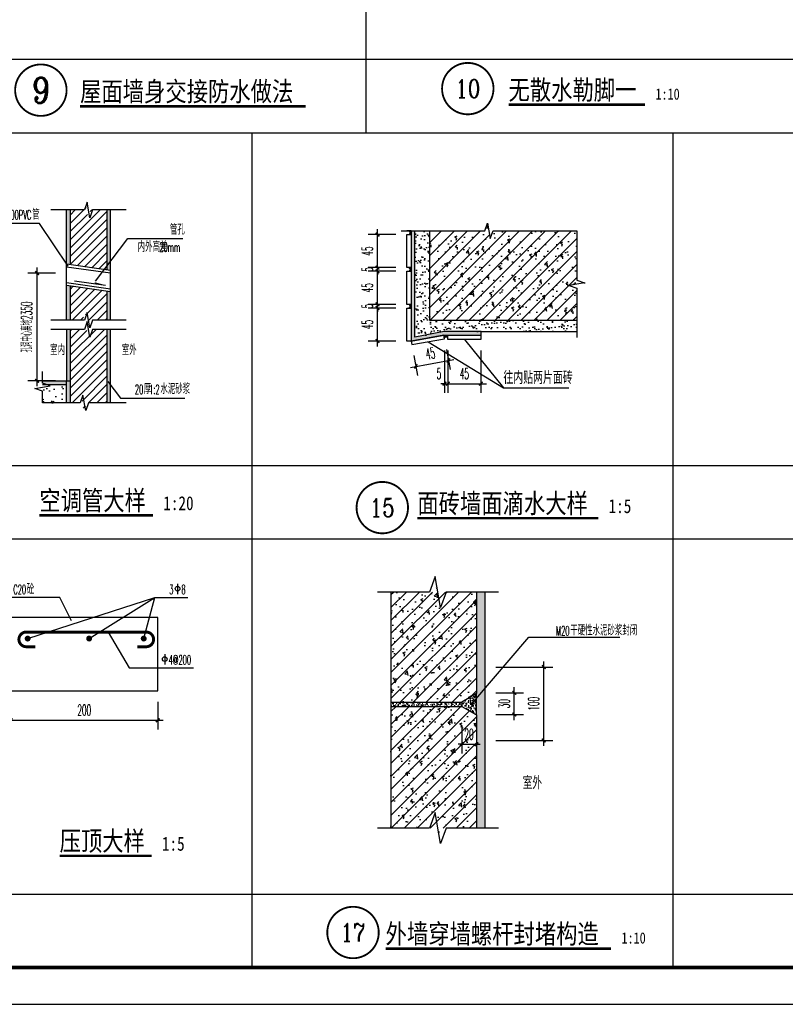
# Model space of a CAD drawing. Extents: x 1779708 to 7299578, y -1121471 to 88434.
# Tile 932 of 1056: x 6942575 to 6944658, y -943213 to -940532. Entities that reach past the tile are written whole.
import ezdxf
from ezdxf.enums import TextEntityAlignment as Align

# ---------------------------------------------------------------- set-up
doc = ezdxf.new("R2010")
doc.units = 0
doc.header["$LTSCALE"] = 1000
doc.header["$MEASUREMENT"] = 0
doc.linetypes.add('CONTINOUS', pattern=[0])
doc.layers.get('0').update_dxf_attribs({"linetype": 'CONTINUOUS'})
doc.layers.get('Defpoints').update_dxf_attribs({"linetype": 'CONTINUOUS'})
for name, color, linetype in [('45X145瓷砖', 31, 'CONTINUOUS'), ('COLUMN', 9, 'CONTINUOUS'), ('CONCRETE', 104, 'CONTINUOUS'), ('DIM_IDEN', 3, 'CONTINUOUS'), ('DIM_LEAD', 3, 'CONTINUOUS'), ('DIM_SYMB', 3, 'CONTINUOUS'), ('GROUND', 2, 'CONTINOUS'), ('PUB_DIM', 3, 'CONTINUOUS'), ('PUB_HATCH', 8, 'CONTINUOUS'), ('PUB_TEXT', 7, 'CONTINUOUS'), ('PUB_TITLE', 4, 'CONTINUOUS'), ('SJ', 33, 'CONTINUOUS'), ('SURFACE', 6, 'CONTINUOUS'), ('WALL', 255, 'CONTINUOUS'), ('修改', 6, 'CONTINUOUS'), ('可见线', 6, 'CONTINUOUS'), ('水专业', 6, 'CONTINUOUS')]:
    doc.layers.add(name, color=color, linetype=linetype)
doc.styles.add('_TCH_DIM', font='SIMPLEX.shx', dxfattribs={"width": 0.7, "bigfont": 'GBCBIG.shx'})
doc.styles.add('_TCH_DIM_T3', font='SIMPLEX.shx', dxfattribs={"width": 0.494118, "bigfont": 'GBCBIG.shx'})
doc.styles.add('_TCH_LABEL', font='COMPLEX', dxfattribs={"bigfont": 'GBCBIG'})
doc.styles.add('dim_font', font='SIMPLEX.shx', dxfattribs={"width": 0.8})
doc.styles.add('HAIWENRS', font='gbenor.shx', dxfattribs={"bigfont": 'gbcbig.shx'})
doc.styles.add('HZTXT', font='simplex.shx', dxfattribs={"width": 0.7, "bigfont": 'HZTXT.shx'})
doc.styles.add('宋体', font='txt', dxfattribs={"width": 0.8})
doc.dimstyles.new('_TCH_ARCH&&20', dxfattribs={"dimtxt": 59.5, "dimasz": 20, "dimexe": 50, "dimexo": 60, "dimgap": 25.25, "dimtad": 1, "dimdec": 0, "dimzin": 0, "dimdsep": 46, "dimtxsty": '_TCH_DIM_T3', "dimblk": 'ARCHTICK', "dimcen": 0.09, "dimdle": 30, "dimclrt": 7, "dimazin": 2, "dimtfac": 1, "dimtdec": 0, "dimtix": 1, "dimtmove": 2, "dimatfit": 3, "dimfxl": 250, "dimtolj": 1, "dimtzin": 0, "dimarcsym": 0})
doc.dimstyles.new('_TCH_ARCH&&5', dxfattribs={"dimtxt": 14.875, "dimasz": 5, "dimexe": 12.5, "dimexo": 15, "dimgap": 6.3125, "dimtad": 1, "dimdec": 0, "dimzin": 0, "dimdsep": 46, "dimtxsty": '_TCH_DIM_T3', "dimblk": 'ARCHTICK', "dimcen": 0.09, "dimdle": 7.5, "dimclrt": 7, "dimazin": 2, "dimtfac": 1, "dimtdec": 0, "dimtix": 1, "dimtmove": 2, "dimatfit": 3, "dimfxl": 250, "dimtolj": 1, "dimtzin": 0, "dimarcsym": 0})
doc.dimstyles.new('DIMN5', dxfattribs={"dimscale": 0.05, "dimtxt": 300, "dimasz": 100, "dimexe": 250, "dimexo": 300, "dimgap": 150, "dimtad": 1, "dimdec": 0, "dimzin": 0, "dimdsep": 46, "dimtxsty": 'dim_font', "dimblk": 'ARCHTICK', "dimcen": 0.09, "dimclrt": 7, "dimazin": 2, "dimtfac": 1, "dimtdec": 0, "dimtix": 1, "dimtmove": 2, "dimatfit": 3, "dimfxl": 1, "dimtolj": 1, "dimtzin": 0, "dimarcsym": 0})
pattern_1 = [(127.5, (112981.1358, -413085.2745), (-4.894132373, -0.16000313), [0, -3.8608, 0, -4.318, 0, -4.1275]), (97.5, (112981.136, -413085.2745), (-7.16825101, 4.49523283), [0, -2.0828, 0, -3.4798, 0, -1.3335]), (57.5, (112981.1358, -413088.3987), (-0.014371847, 7.909923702), [0, -1.27, 0, -4.572, 0, -5.969]), (47.5, (112981.136, -413088.399), (-2.22929323, 7.63556452), [0, -0.635, 0, -2.9972, 0, -3.429])]

# ---------------------------------------------------------------- blocks, each defined once
blk = doc.blocks.new('A$C3D8761CE')
at = {"layer": 'PUB_TITLE'}
blk.add_lwpolyline([(0, 0), (84100, 0), (84100, 59400), (0, 59400)], close=True, dxfattribs=at)
at = {"layer": 'PUB_TITLE', "const_width": 100}
blk.add_lwpolyline([(2500, 1000), (83100, 1000), (83100, 58400), (2500, 58400)], close=True, dxfattribs=at)
blk = doc.blocks.new('_ArchTick')
at = {"color": 0, "linetype": 'ByBlock', "const_width": 0.4}
blk.add_lwpolyline([(-0.5, -0.5), (0.5, 0.5)], dxfattribs=at)
blk = doc.blocks.new('*D6901')
at = {"layer": 'Defpoints', "color": 0, "transparency": 16777216}
for p in [(146.3, 205.2), (186.3, 205.2), (146.3, 175.4)]:
    blk.add_point(p, dxfattribs=at)
at = {"layer": 'PUB_DIM', "color": 0, "lineweight": -2, "transparency": 16777216}
for p, q in [((161.3, 205.2), (198.8, 205.2)), ((186.3, 167.9), (186.3, 212.7)), ((161.3, 175.4), (198.8, 175.4))]:
    blk.add_line(p, q, dxfattribs=at)
at = {"layer": 'PUB_DIM', "color": 0, "lineweight": -2, "transparency": 16777216, "xscale": 5, "yscale": 5, "zscale": 5}
for p, rotation in [((186.3, 205.2), 90), ((186.3, 175.4), 270)]:
    blk.add_blockref('_ArchTick', p, dxfattribs=dict(at, rotation=rotation))
at = {"layer": 'PUB_DIM', "color": 7, "transparency": 16777216, "insert": (172.6, 190.3), "char_height": 14.88, "attachment_point": 5, "rotation": 90, "style": '_TCH_DIM_T3'}
blk.add_mtext('\\A1;30', dxfattribs=at)
blk = doc.blocks.new('*D6902')
at = {"layer": 'Defpoints', "color": 0, "transparency": 16777216}
for p in [(146.3, 240.2), (226.3, 240.2), (146.3, 140.2)]:
    blk.add_point(p, dxfattribs=at)
at = {"layer": 'PUB_DIM', "color": 0, "lineweight": -2, "transparency": 16777216}
for p, q in [((226.3, 132.7), (226.3, 247.7)), ((161.3, 240.2), (238.8, 240.2)), ((161.3, 140.2), (238.8, 140.2))]:
    blk.add_line(p, q, dxfattribs=at)
at = {"layer": 'PUB_DIM', "color": 0, "lineweight": -2, "transparency": 16777216, "xscale": 5, "yscale": 5, "zscale": 5}
for p, rotation in [((226.3, 240.2), 90), ((226.3, 140.2), 270)]:
    blk.add_blockref('_ArchTick', p, dxfattribs=dict(at, rotation=rotation))
at = {"layer": 'PUB_DIM', "color": 7, "transparency": 16777216, "insert": (212.6, 190.2), "char_height": 14.88, "attachment_point": 5, "rotation": 90, "style": '_TCH_DIM_T3'}
blk.add_mtext('\\A1;100', dxfattribs=at)
blk = doc.blocks.new('*D6903')
at = {"layer": 'Defpoints', "color": 0, "transparency": 16777216}
for p in [(114.7, 175), (134.7, 175), (134.7, 135)]:
    blk.add_point(p, dxfattribs=at)
at = {"layer": 'PUB_DIM', "color": 0, "lineweight": -2, "transparency": 16777216}
for p, q in [((114.7, 160), (114.7, 122.5)), ((134.7, 160), (134.7, 122.5)), ((114.7, 135), (109.7, 135)), ((114.7, 135), (134.7, 135)), ((134.7, 135), (139.7, 135))]:
    blk.add_line(p, q, dxfattribs=at)
at = {"layer": 'PUB_DIM', "color": 0, "lineweight": -2, "transparency": 16777216, "xscale": 5, "yscale": 5, "zscale": 5}
blk.add_blockref('_ArchTick', (114.7, 135), dxfattribs=at)
at = {"layer": 'PUB_DIM', "color": 0, "lineweight": -2, "transparency": 16777216, "xscale": 5, "yscale": 5, "zscale": 5, "rotation": 180}
blk.add_blockref('_ArchTick', (134.7, 135), dxfattribs=at)
at = {"layer": 'PUB_DIM', "color": 7, "transparency": 16777216, "insert": (124.7, 148.7), "char_height": 14.88, "attachment_point": 5, "style": '_TCH_DIM_T3'}
blk.add_mtext('\\A1;20', dxfattribs=at)
blk = doc.blocks.new('*D82')
at = {"layer": 'Defpoints', "color": 0}
for p in [(71.9, 171.3), (111.9, 171.3), (111.9, 71.3)]:
    blk.add_point(p, dxfattribs=at)
at = {"layer": 'PUB_DIM', "color": 0, "lineweight": -2}
for p, q in [((96.9, 171.3), (59.4, 171.3)), ((71.9, 71.3), (71.9, 171.3)), ((96.9, 71.3), (59.4, 71.3))]:
    blk.add_line(p, q, dxfattribs=at)
at = {"layer": 'PUB_DIM', "color": 0, "lineweight": -2, "xscale": 5, "yscale": 5, "zscale": 5}
for p, rotation in [((71.9, 171.3), 90), ((71.9, 71.3), 270)]:
    blk.add_blockref('_ArchTick', p, dxfattribs=dict(at, rotation=rotation))
at = {"layer": 'PUB_DIM', "color": 7, "insert": (56.9, 121.3), "char_height": 15, "attachment_point": 5, "rotation": 90, "style": 'dim_font'}
blk.add_mtext('\\A1;Ïê´óÑùÍ¼', dxfattribs=at)
blk = doc.blocks.new('*D6905')
at = {"layer": 'Defpoints', "color": 0, "transparency": 16777216}
for p in [(111.9, 71.3), (311.9, 71.3), (311.9, 31.3)]:
    blk.add_point(p, dxfattribs=at)
at = {"layer": 'PUB_DIM', "color": 0, "lineweight": -2, "transparency": 16777216}
for p, q in [((111.9, 56.3), (111.9, 18.8)), ((311.9, 56.3), (311.9, 18.8)), ((104.4, 31.3), (319.4, 31.3))]:
    blk.add_line(p, q, dxfattribs=at)
at = {"layer": 'PUB_DIM', "color": 0, "lineweight": -2, "transparency": 16777216, "xscale": 5, "yscale": 5, "zscale": 5, "rotation": 180}
blk.add_blockref('_ArchTick', (111.9, 31.3), dxfattribs=at)
at = {"layer": 'PUB_DIM', "color": 0, "lineweight": -2, "transparency": 16777216, "xscale": 5, "yscale": 5, "zscale": 5}
blk.add_blockref('_ArchTick', (311.9, 31.3), dxfattribs=at)
at = {"layer": 'PUB_DIM', "color": 7, "transparency": 16777216, "insert": (211.9, 45), "char_height": 14.88, "attachment_point": 5, "style": '_TCH_DIM_T3'}
blk.add_mtext('\\A1;200', dxfattribs=at)
blk = doc.blocks.new('*D6904')
at = {"layer": 'Defpoints', "color": 0, "transparency": 16777216}
for p in [(287.1, -269.8), (447.1, -269.8), (447.1, -856.2)]:
    blk.add_point(p, dxfattribs=at)
at = {"layer": 'PUB_DIM', "color": 0, "lineweight": -2, "transparency": 16777216}
for p, q in [((287.1, -886.2), (287.1, -239.8)), ((387.1, -269.8), (237.1, -269.8)), ((387.1, -856.2), (237.1, -856.2))]:
    blk.add_line(p, q, dxfattribs=at)
at = {"layer": 'PUB_DIM', "color": 0, "lineweight": -2, "transparency": 16777216, "xscale": 20, "yscale": 20, "zscale": 20}
for p, rotation in [((287.1, -269.8), 90), ((287.1, -856.2), 270)]:
    blk.add_blockref('_ArchTick', p, dxfattribs=dict(at, rotation=rotation))
at = {"layer": 'PUB_DIM', "color": 7, "transparency": 16777216, "insert": (230.1, -563), "char_height": 59.5, "attachment_point": 5, "rotation": 90, "style": '_TCH_DIM_T3'}
blk.add_mtext('\\A1;孔洞中心离地2350', dxfattribs=at)
blk = doc.blocks.new('*D6906')
at = {"layer": 'Defpoints', "color": 0, "transparency": 16777216}
for p in [(112.4, 72.5), (116.9, 72.5), (116.9, 12.5)]:
    blk.add_point(p, dxfattribs=at)
at = {"layer": 'PUB_DIM', "color": 0, "lineweight": -2, "transparency": 16777216}
for p, q in [((112.4, 57.5), (112.4, 0)), ((116.9, 57.5), (116.9, 0)), ((112.4, 12.5), (107.4, 12.5)), ((112.4, 12.5), (116.9, 12.5)), ((116.9, 12.5), (121.9, 12.5))]:
    blk.add_line(p, q, dxfattribs=at)
at = {"layer": 'PUB_DIM', "color": 0, "lineweight": -2, "transparency": 16777216, "xscale": 5, "yscale": 5, "zscale": 5}
blk.add_blockref('_ArchTick', (112.4, 12.5), dxfattribs=at)
at = {"layer": 'PUB_DIM', "color": 0, "lineweight": -2, "transparency": 16777216, "xscale": 5, "yscale": 5, "zscale": 5, "rotation": 180}
blk.add_blockref('_ArchTick', (116.9, 12.5), dxfattribs=at)
at = {"layer": 'PUB_DIM', "color": 7, "transparency": 16777216, "insert": (104.9, 26.2), "char_height": 14.88, "attachment_point": 5, "style": '_TCH_DIM_T3'}
blk.add_mtext('\\A1;5', dxfattribs=at)
blk = doc.blocks.new('*D6907')
at = {"layer": 'Defpoints', "color": 0, "transparency": 16777216}
for p in [(116.9, 72.5), (161.9, 72.5), (161.9, 12.5)]:
    blk.add_point(p, dxfattribs=at)
at = {"layer": 'PUB_DIM', "color": 0, "lineweight": -2, "transparency": 16777216}
for p, q in [((116.9, 57.5), (116.9, 0)), ((161.9, 57.5), (161.9, 0)), ((109.4, 12.5), (169.4, 12.5))]:
    blk.add_line(p, q, dxfattribs=at)
at = {"layer": 'PUB_DIM', "color": 0, "lineweight": -2, "transparency": 16777216, "xscale": 5, "yscale": 5, "zscale": 5, "rotation": 180}
blk.add_blockref('_ArchTick', (116.9, 12.5), dxfattribs=at)
at = {"layer": 'PUB_DIM', "color": 0, "lineweight": -2, "transparency": 16777216, "xscale": 5, "yscale": 5, "zscale": 5}
blk.add_blockref('_ArchTick', (161.9, 12.5), dxfattribs=at)
at = {"layer": 'PUB_DIM', "color": 7, "transparency": 16777216, "insert": (139.4, 26.2), "char_height": 14.88, "attachment_point": 5, "style": '_TCH_DIM_T3'}
blk.add_mtext('\\A1;45', dxfattribs=at)
blk = doc.blocks.new('*D6908')
at = {"layer": 'Defpoints', "color": 0, "transparency": 16777216}
for p in [(112.4, 73.5), (68.1, 65.6), (117.7, 44)]:
    blk.add_point(p, dxfattribs=at)
at = {"layer": 'PUB_DIM', "color": 0, "lineweight": -2, "transparency": 16777216}
for p, q in [((115, 58.8), (119.9, 31.7)), ((66, 34.7), (125, 45.3)), ((70.7, 50.8), (75.6, 23.7))]:
    blk.add_line(p, q, dxfattribs=at)
at = {"layer": 'PUB_DIM', "color": 0, "lineweight": -2, "transparency": 16777216, "xscale": 5, "yscale": 5, "zscale": 5}
for p, rotation in [((117.7, 44), 10.18735661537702), ((73.4, 36.1), 190.187356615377)]:
    blk.add_blockref('_ArchTick', p, dxfattribs=dict(at, rotation=rotation))
at = {"layer": 'PUB_DIM', "color": 7, "transparency": 16777216, "insert": (93.1, 53.6), "char_height": 14.88, "attachment_point": 5, "rotation": 10.1874, "style": '_TCH_DIM_T3'}
blk.add_mtext('\\A1;45', dxfattribs=at)
blk = doc.blocks.new('*D6909')
at = {"layer": 'Defpoints', "color": 0, "transparency": 16777216}
for p in [(21.2, 115.5), (61.2, 115.5), (61.2, 70.5)]:
    blk.add_point(p, dxfattribs=at)
at = {"layer": 'PUB_DIM', "color": 0, "lineweight": -2, "transparency": 16777216}
for p, q in [((21.2, 63), (21.2, 123)), ((46.2, 115.5), (8.7, 115.5)), ((46.2, 70.5), (8.7, 70.5))]:
    blk.add_line(p, q, dxfattribs=at)
at = {"layer": 'PUB_DIM', "color": 0, "lineweight": -2, "transparency": 16777216, "xscale": 5, "yscale": 5, "zscale": 5}
for p, rotation in [((21.2, 115.5), 90), ((21.2, 70.5), 270)]:
    blk.add_blockref('_ArchTick', p, dxfattribs=dict(at, rotation=rotation))
at = {"layer": 'PUB_DIM', "color": 7, "transparency": 16777216, "insert": (7.4, 93), "char_height": 14.88, "attachment_point": 5, "rotation": 90, "style": '_TCH_DIM_T3'}
blk.add_mtext('\\A1;45', dxfattribs=at)
blk = doc.blocks.new('*D6910')
at = {"layer": 'Defpoints', "color": 0, "transparency": 16777216}
for p in [(21.2, 120.5), (61.2, 120.5), (61.2, 115.5)]:
    blk.add_point(p, dxfattribs=at)
at = {"layer": 'PUB_DIM', "color": 0, "lineweight": -2, "transparency": 16777216}
for p, q in [((21.2, 120.5), (21.2, 125.5)), ((46.2, 120.5), (8.7, 120.5)), ((46.2, 115.5), (8.7, 115.5)), ((21.2, 115.5), (21.2, 120.5)), ((21.2, 115.5), (21.2, 110.5))]:
    blk.add_line(p, q, dxfattribs=at)
at = {"layer": 'PUB_DIM', "color": 0, "lineweight": -2, "transparency": 16777216, "xscale": 5, "yscale": 5, "zscale": 5}
for p, rotation in [((21.2, 120.5), 270), ((21.2, 115.5), 90)]:
    blk.add_blockref('_ArchTick', p, dxfattribs=dict(at, rotation=rotation))
at = {"layer": 'PUB_DIM', "color": 7, "transparency": 16777216, "insert": (7.4, 118), "char_height": 14.88, "attachment_point": 5, "rotation": 90, "style": '_TCH_DIM_T3'}
blk.add_mtext('\\A1;5', dxfattribs=at)
blk = doc.blocks.new('*D6911')
at = {"layer": 'Defpoints', "color": 0, "transparency": 16777216}
for p in [(21.2, 165.5), (61.2, 165.5), (61.2, 120.5)]:
    blk.add_point(p, dxfattribs=at)
at = {"layer": 'PUB_DIM', "color": 0, "lineweight": -2, "transparency": 16777216}
for p, q in [((46.2, 165.5), (8.7, 165.5)), ((21.2, 113), (21.2, 173)), ((46.2, 120.5), (8.7, 120.5))]:
    blk.add_line(p, q, dxfattribs=at)
at = {"layer": 'PUB_DIM', "color": 0, "lineweight": -2, "transparency": 16777216, "xscale": 5, "yscale": 5, "zscale": 5}
for p, rotation in [((21.2, 165.5), 90), ((21.2, 120.5), 270)]:
    blk.add_blockref('_ArchTick', p, dxfattribs=dict(at, rotation=rotation))
at = {"layer": 'PUB_DIM', "color": 7, "transparency": 16777216, "insert": (7.4, 143), "char_height": 14.88, "attachment_point": 5, "rotation": 90, "style": '_TCH_DIM_T3'}
blk.add_mtext('\\A1;45', dxfattribs=at)
blk = doc.blocks.new('*D6912')
at = {"layer": 'Defpoints', "color": 0, "transparency": 16777216}
for p in [(21.2, 170.5), (61.2, 170.5), (61.2, 165.5)]:
    blk.add_point(p, dxfattribs=at)
at = {"layer": 'PUB_DIM', "color": 0, "lineweight": -2, "transparency": 16777216}
for p, q in [((21.2, 170.5), (21.2, 175.5)), ((46.2, 170.5), (8.7, 170.5)), ((46.2, 165.5), (8.7, 165.5)), ((21.2, 165.5), (21.2, 170.5)), ((21.2, 165.5), (21.2, 160.5))]:
    blk.add_line(p, q, dxfattribs=at)
at = {"layer": 'PUB_DIM', "color": 0, "lineweight": -2, "transparency": 16777216, "xscale": 5, "yscale": 5, "zscale": 5}
for p, rotation in [((21.2, 170.5), 270), ((21.2, 165.5), 90)]:
    blk.add_blockref('_ArchTick', p, dxfattribs=dict(at, rotation=rotation))
at = {"layer": 'PUB_DIM', "color": 7, "transparency": 16777216, "insert": (7.4, 168), "char_height": 14.88, "attachment_point": 5, "rotation": 90, "style": '_TCH_DIM_T3'}
blk.add_mtext('\\A1;5', dxfattribs=at)
blk = doc.blocks.new('*D6913')
at = {"layer": 'Defpoints', "color": 0, "transparency": 16777216}
for p in [(21.2, 215.5), (61.2, 215.5), (61.2, 170.5)]:
    blk.add_point(p, dxfattribs=at)
at = {"layer": 'PUB_DIM', "color": 0, "lineweight": -2, "transparency": 16777216}
for p, q in [((46.2, 215.5), (8.7, 215.5)), ((21.2, 163), (21.2, 223)), ((46.2, 170.5), (8.7, 170.5))]:
    blk.add_line(p, q, dxfattribs=at)
at = {"layer": 'PUB_DIM', "color": 0, "lineweight": -2, "transparency": 16777216, "xscale": 5, "yscale": 5, "zscale": 5}
for p, rotation in [((21.2, 215.5), 90), ((21.2, 170.5), 270)]:
    blk.add_blockref('_ArchTick', p, dxfattribs=dict(at, rotation=rotation))
at = {"layer": 'PUB_DIM', "color": 7, "transparency": 16777216, "insert": (7.4, 193), "char_height": 14.88, "attachment_point": 5, "rotation": 90, "style": '_TCH_DIM_T3'}
blk.add_mtext('\\A1;45', dxfattribs=at)
blk = doc.blocks.new('A$C0EC32A03')
at = {"layer": 'PUB_HATCH'}
h = blk.add_hatch(dxfattribs=at)
h.set_pattern_fill('钢筋混凝土', color=256, scale=5, style=0)
h.set_pattern_definition([(45, (7243.044, 15573.097), (-8.838835, 8.838835), []), (50, (7243.044, 15573.097), (35.86301, -3.137607), [3.75, -41.25]), (355, (7243.044, 15573.097), (-6.93757, 37.60961), [3, -33]), (100.4514, (7246.033, 15572.836), (28.92547, 34.47198), [3.18701, -35.057106]), (46.1842, (7243.044, 15583.097), (53.36205, -8.27595), [5.625, -61.875]), (96.6356, (7247.49, 15582.41), (46.73314, 48.7059), [4.78051, -52.58565]), (351.1842, (7243.044, 15583.097), (46.7331, 48.70593), [4.5, -49.5]), (21, (7248.044, 15580.597), (29.845353, -20.130945), [3.75, -41.25]), (326, (7248.044, 15580.597), (12.16577, 36.2575), [3, -33]), (71.4514, (7250.53, 15578.92), (42.01113, 16.126525), [3.18701, -35.057106]), (37.5, (7243.044, 15573.097), (0.607993, 16.644693), [0, -32.6, 0, -33.5, 0, -33.125]), (7.5, (7243.044, 15573.097), (13.153477, 19.720586), [0, -19.1, 0, -31.85, 0, -12.625]), (327.5, (7231.894, 15573.097), (26.691122, -1.127744), [0, -12.5, 0, -39, 0, -51.75]), (317.5, (7226.894, 15573.097), (29.15931, 5.00525), [0, -16.25, 0, -25.9, 0, -36.75])])
h.paths.add_polyline_path([(134.7, 175), (117.3, 186.6), (18.4, 186.6), (18.4, 21), (78.2, 21), (81, 28.7), (83.7, 13.3), (86.5, 21), (134.7, 21)])
h.paths.add_polyline_path([(18.4, 192.4), (76.7, 192.4), (18.4, 228.5)], flags=17)
h.paths.add_polyline_path([(81, 350), (78.2, 342.3), (18.4, 342.3), (18.4, 228.5), (76.7, 192.4), (117.3, 192.4), (134.7, 204), (134.7, 342.3), (86.5, 342.3), (83.7, 334.5)])
h = blk.add_hatch(dxfattribs=at)
h.set_pattern_fill('AR-SAND', color=256, scale=2, angle=90, style=0)
h.set_pattern_definition(pattern_1)
h.paths.add_polyline_path([(146.3, 342.3), (134.7, 342.3), (134.7, 204), (134.7, 175), (134.7, 21), (146.3, 21)])
h = blk.add_hatch(dxfattribs=at)
h.set_pattern_fill('AR-SAND', color=256, scale=2, angle=90, style=0)
h.set_pattern_definition(pattern_1)
h.paths.add_polyline_path([(134.7, 204), (114.7, 192.4), (114.7, 186.6), (134.7, 175)])
h = blk.add_hatch(dxfattribs=at)
h.set_pattern_fill('AR-SAND', color=256, scale=2, angle=90, style=0)
h.set_pattern_definition(pattern_1)
h.paths.add_polyline_path([(114.7, 192.4), (18.4, 192.4), (18.4, 186.6), (114.7, 186.6)])
at = {"layer": 'CONCRETE'}
for p, q in [((18.4, 192.4), (114.7, 192.4)), ((18.4, 186.6), (114.7, 186.6)), ((83.2, 10.4), (83.2, 10.4))]:
    blk.add_line(p, q, dxfattribs=at)
at = {"layer": 'DIM_SYMB'}
for points in [[(164.7, 342.3), (93.6, 342.3), (86, 321.3), (78.6, 363.3), (71.1, 342.3), (0, 342.3)], [(164.7, 21), (93.6, 21), (86, 0), (78.6, 42), (71.1, 21), (0, 21)]]:
    blk.add_lwpolyline(points, dxfattribs=at)
at = {"layer": 'PUB_HATCH'}
blk.add_line((134.7, 175), (134.7, 204), dxfattribs=at)
at = {"layer": 'SJ'}
blk.add_line((18.4, 204), (18.4, 175), dxfattribs=at)
at = {"layer": 'SURFACE'}
blk.add_line((146.3, 342.3), (146.3, 21), dxfattribs=at)
at = {"layer": 'WALL'}
blk.add_line((18.4, 342.3), (18.4, 21), dxfattribs=at)
for points in [[(134.7, 342.3), (134.7, 204)], [(134.7, 204), (114.7, 192.4), (114.7, 186.6), (134.7, 175)], [(134.7, 175), (134.7, 21)]]:
    blk.add_lwpolyline(points, dxfattribs=at)
at = {"layer": 'PUB_DIM'}
for p1, p2, distance, text, picture, middle in [((146.3, 140.2), (146.3, 240.2), -80, '100', '*D6902', (212.6, 190.2)), ((146.3, 175.4), (146.3, 205.2), -40, '30', '*D6901', (172.6, 190.3))]:
    dim = blk.add_aligned_dim(p1=p1, p2=p2, distance=distance, text=text, dimstyle='_TCH_ARCH&&5', dxfattribs=at)
    dim.commit()
    dim.dimension.update_dxf_attribs({"geometry": picture, "text_midpoint": middle})
dim = blk.add_aligned_dim(p1=(114.7, 175), p2=(134.7, 175), distance=-40, dimstyle='_TCH_ARCH&&5', dxfattribs=at)
dim.commit()
dim.dimension.update_dxf_attribs({"geometry": '*D6903', "text_midpoint": (124.7, 148.7)})
blk = doc.blocks.new('A$C3725023C')
at = {"layer": 'DIM_LEAD'}
for p, q in [((178.7, 198.3), (110.9, 198.3)), ((134.9, 142.4), (308.1, 198.3)), ((194.5, 166.6), (178.7, 198.3)), ((218.5, 142.4), (308.1, 198.3)), ((292.8, 142.4), (308.1, 198.3)), ((308.1, 198.3), (352.7, 198.3)), ((244.3, 151.3), (272.9, 102.5)), ((272.9, 102.5), (360.6, 102.5))]:
    blk.add_line(p, q, dxfattribs=at)
at = {"layer": 'PUB_TEXT', "color": 7}
for p, q in [((338.8, 217.1), (338.8, 202.8)), ((321.4, 121.2), (321.4, 107))]:
    blk.add_line(p, q, dxfattribs=at)
for centre in [(338.8, 210.3), (321.4, 114.5)]:
    blk.add_circle(centre, 3.15, dxfattribs=at)
at = {"layer": 'WALL'}
for p, q in [((311.9, 171.3), (111.9, 171.3)), ((111.9, 171.3), (111.9, 71.3)), ((311.9, 71.3), (311.9, 171.3)), ((111.9, 71.3), (311.9, 71.3))]:
    blk.add_line(p, q, dxfattribs=at)
at = {"layer": 'WALL', "const_width": 4}
blk.add_lwpolyline([(145.5, 131.3), (133, 131.3, -1), (133, 151.3), (296.2, 151.3, -1), (296.2, 131.3), (283.9, 131.3)], format="xyb", dxfattribs=at)
for points in [[(132.9, 142.4, -1), (136.9, 142.4, -1)], [(216.5, 142.4, -1), (220.5, 142.4, -1)], [(290.8, 142.4, -1), (294.8, 142.4, -1)]]:
    blk.add_lwpolyline(points, format="xyb", close=True, dxfattribs=at)
at = {"layer": 'PUB_TEXT', "color": 7, "style": '_TCH_DIM'}
for s, height, width, p in [('C20', 12.75, 0.494118, (115.4, 202.8)), ('砼', 14.5, 0.7, (133.7, 202.8)), ('3', 12.8, 0.494118, (327.5, 202.8)), ('8', 12.8, 0.494118, (344, 202.8)), ('4@200', 12.75, 0.494118, (326.7, 107))]:
    blk.add_text(s, height=height, dxfattribs=dict(at, width=width)).set_placement(p)
at = {"layer": 'PUB_DIM'}
dim = blk.add_aligned_dim(p1=(111.9, 71.3), p2=(111.9, 171.3), distance=40, text='详大样图', dimstyle='DIMN5', dxfattribs=at)
dim.commit()
dim.dimension.update_dxf_attribs({"geometry": '*D82', "text_midpoint": (56.9, 121.3)})
dim = blk.add_aligned_dim(p1=(111.9, 71.3), p2=(311.9, 71.3), distance=-40, dimstyle='_TCH_ARCH&&5', dxfattribs=at)
dim.commit()
dim.dimension.update_dxf_attribs({"geometry": '*D6905', "text_midpoint": (211.9, 45)})
blk = doc.blocks.new('A$C5051274A')
at = {"layer": 'DIM_SYMB'}
blk.add_hatch(color=256, dxfattribs=at).paths.add_polyline_path([(659.3, -335.5), (599.8, -327.4), (600.9, -319.5)])
at = {"layer": 'PUB_HATCH'}
h = blk.add_hatch(dxfattribs=at)
h.set_pattern_fill('ANSI31', color=256, scale=20)
h.set_pattern_definition([(45, (-146786.153, -77298.685), (-22.4506403, 22.4506403), [])])
h.paths.add_polyline_path([(667.1, 73.8), (579.6, 73.8), (564.3, 31.8), (549.5, 115.8), (534.6, 73.8), (467.1, 73.8), (467.1, -222.8), (647, -250.5), (667.1, -250.5)])
h.paths.add_polyline_path([(559.5, -484.2), (571.1, -549.7), (579.6, -526.2), (667.1, -526.2), (667.1, -366.9), (467.1, -339.2), (467.1, -526.2), (534.6, -526.2), (549.5, -484.2), (552.8, -503)])
h.paths.add_polyline_path([(552.8, -553), (544.6, -576.2), (467.1, -576.2), (467.1, -976.2), (512.1, -976.2), (527, -934.2), (541.8, -1018.2), (557.1, -976.2), (667.1, -976.2), (667.1, -576.2), (579.6, -576.2), (564.3, -618.2)])
h = blk.add_hatch(dxfattribs=at)
h.set_pattern_fill('砂灰土', color=256, scale=5, style=0)
h.set_pattern_definition([(37.5, (-146786.153, -77298.685), (-0.6299336, 19.2682377), [0, -15.2, 0, -17, 0, -16.25]), (7.5, (-146786.153, -77298.685), (17.697767, 28.2214607), [0, -8.2, 0, -13.7, 0, -5.25]), (327.5, (-146798.453, -77298.685), (31.1414186, 0.0565905), [0, -5, 0, -18, 0, -23.5]), (317.5, (-146798.453, -77298.685), (30.061266, 8.7767556), [0, -2.5, 0, -11.8, 0, -13.5])])
h.paths.add_polyline_path([(467.1, 73.8), (447.1, 73.8), (447.1, -219.8), (467.1, -222.8)])
h.paths.add_polyline_path([(687.1, 73.8), (667.1, 73.8), (667.1, -250.5), (687.1, -253.6)])
h.paths.add_polyline_path([(687.1, -370), (667.1, -366.9), (667.1, -526.2), (687.1, -526.2)])
h.paths.add_polyline_path([(467.1, -339.2), (447.1, -336.1), (447.1, -526.2), (467.1, -526.2)])
h.paths.add_polyline_path([(687.1, -576.2), (667.1, -576.2), (667.1, -976.2), (687.1, -976.2)])
h.paths.add_polyline_path([(467.1, -576.2), (447.1, -576.2), (447.1, -856.2), (467.1, -856.2)])
h.paths.add_polyline_path([(447.1, -856.2), (317.1, -856.2), (317.1, -868.7), (338.2, -876.2), (447.1, -876.2)])
h = blk.add_hatch(color=256, dxfattribs=at)
h.dxf.hatch_style = 1
h.paths.add_polyline_path([(447.1, -856.2), (467.1, -856.2), (467.1, -976.2), (447.1, -976.2)])
h = blk.add_hatch(dxfattribs=at)
h.set_pattern_fill('混凝土', color=256, scale=20, angle=2)
h.set_pattern_definition([(52, (-146786.15, -77298.68), (143.80265, -7.53638), [15, -165]), (357, (-146786.15, -77298.68), (-32.98359, 149.37831), [12, -132]), (102.4514, (-146774.17, -77299.31), (110.81918, 141.84185), [12.74804, -140.22842]), (48.1842, (-146787.55, -77258.71), (214.47349, -25.6344), [22.5, -247.5]), (98.6356, (-146769.68, -77260.85), (180.01942, 201.22874), [19.12206, -210.3426]), (353.1842, (-146787.55, -77258.7), (180.01927, 201.22889), [18, -198]), (23, (-146767.21, -77268), (122.11893, -76.30837), [15, -165]), (328, (-146767.21, -77268), (43.57195, 146.63998), [12, -132]), (73.4514, (-146757.04, -77274.36), (165.69093, 70.33147), [12.74804, -140.22842]), (39.5, (-146786.153, -77298.685), (0.106924, 66.623087), [0, -130.4, 0, -134, 0, -132.5]), (9.5, (-146786.15, -77298.685), (49.828902, 80.670488), [0, -76.4, 0, -127.4, 0, -50.5]), (329.5, (-146830.726, -77300.24), (106.85688, -0.7822), [0, -50, 0, -156, 0, -207]), (319.5, (-146850.71, -77300.94), (115.86746, 24.07938), [0, -65, 0, -103.6, 0, -147])])
h.paths.add_polyline_path([(447.1, -876.2), (338.2, -876.2), (359.1, -883.6), (275.1, -898.4), (317.1, -913.7), (317.1, -976.2), (447.1, -976.2)])
at = {"layer": 'DIM_LEAD'}
for p, q in [((300.6, 0), (0, 0)), ((456.3, -231.6), (300.6, 0)), ((604.6, -313.7), (780.3, -82.1)), ((780.3, -82.1), (1080.9, -82.1)), ((672.9, -860.5), (740.9, -950.4)), ((740.9, -950.4), (1091.1, -950.4))]:
    blk.add_line(p, q, dxfattribs=at)
at = {"layer": 'DIM_SYMB'}
for points in [[(772.1, 73.8), (589.6, 73.8), (574.3, 31.8), (559.5, 115.8), (544.6, 73.8), (362.1, 73.8)], [(491, -312.7), (659.3, -335.5)], [(772.1, -526.2), (589.6, -526.2), (574.3, -568.2), (559.5, -484.2), (544.6, -526.2), (362.1, -526.2)], [(772.1, -576.2), (589.6, -576.2), (574.3, -618.2), (559.5, -534.2), (544.6, -576.2), (362.1, -576.2)], [(317.1, -976.2), (317.1, -913.7), (275.1, -898.4), (359.1, -883.6), (317.1, -868.7), (317.1, -806.2)], [(772.1, -976.2), (567.1, -976.2), (551.8, -1018.2), (537, -934.2), (522.1, -976.2), (317.1, -976.2)]]:
    blk.add_lwpolyline(points, dxfattribs=at)
at = {"layer": 'PUB_TEXT', "color": 7}
blk.add_line((98, 78.8), (98, 21.8), dxfattribs=at)
blk.add_circle((98, 51.8), 12.6, dxfattribs=at)
at = {"layer": 'SURFACE'}
for p, q in [((447.1, -526.2), (447.1, 73.8)), ((687.1, -526.2), (687.1, 73.8)), ((447.1, -576.2), (447.1, -856.2)), ((687.1, -976.2), (687.1, -576.2)), ((317.1, -856.2), (447.1, -856.2))]:
    blk.add_line(p, q, dxfattribs=at)
blk.add_lwpolyline([(447.1, -856.2), (467.1, -856.2), (467.1, -976.2), (447.1, -976.2)], close=True, dxfattribs=at)
at = {"layer": 'WALL'}
for p, q in [((467.1, 73.8), (467.1, -222.8)), ((667.1, 73.8), (667.1, -250.5)), ((467.1, -339.2), (467.1, -526.2)), ((667.1, -366.9), (667.1, -526.2)), ((467.1, -576.2), (467.1, -856.2)), ((667.1, -576.2), (667.1, -976.2)), ((317.1, -876.2), (447.1, -876.2))]:
    blk.add_line(p, q, dxfattribs=at)
at = {"layer": '水专业'}
for p, q in [((447.1, -219.8, 0), (687.1, -253.6, 0)), ((447.1, -234.9, 0), (687.1, -268.8, 0)), ((447.1, -320.9, 0), (687.1, -354.8, 0)), ((447.1, -336.1, 0), (687.1, -370, 0))]:
    blk.add_line(p, q, dxfattribs=at)
at = {"layer": 'DIM_LEAD', "color": 7, "style": '_TCH_DIM', "width": 0.7}
for s, p in [('室内', (357.9, -716.3)), ('室外', (748.1, -716.3))]:
    blk.add_text(s, height=57.87, dxfattribs=at).set_placement(p)
at = {"layer": 'PUB_TEXT', "color": 7, "style": '_TCH_DIM'}
for s, height, width, p in [('预埋', 57.87, 0.7, (18, 21.8)), ('100PVC', 51, 0.494118, (119, 21.8)), ('管', 57.9, 0.7, (260.6, 21.8)), ('管孔', 57.87, 0.7, (1010.2, -60.3)), ('内外高差', 57.87, 0.7, (834.5, -154.4)), ('20mm', 51, 0.494118, (952.5, -154.4)), ('20', 51, 0.494118, (819.5, -928.6)), ('厚', 57.9, 0.7, (867.5, -928.6)), ('1:2', 51, 0.494118, (897, -928.6)), ('水泥砂浆', 57.87, 0.7, (958.2, -928.6))]:
    blk.add_text(s, height=height, dxfattribs=dict(at, width=width)).set_placement(p)
at = {"layer": 'PUB_DIM'}
dim = blk.add_aligned_dim(p1=(447.1, -856.2), p2=(447.1, -269.8), distance=160, text='孔洞中心离地2350', dimstyle='_TCH_ARCH&&20', dxfattribs=at)
dim.commit()
dim.dimension.update_dxf_attribs({"geometry": '*D6904', "text_midpoint": (230.1, -563)})
blk = doc.blocks.new('A$C2FF0653A')
at = {"layer": 'PUB_HATCH'}
h = blk.add_hatch(dxfattribs=at)
h.set_pattern_fill('钢筋混凝土', color=256, scale=5, style=0)
h.set_pattern_definition([(45, (-94329.852, -96445.34), (-8.8388348, 8.8388348), []), (50, (-94329.852, -96445.34), (35.863009, -3.137607), [3.75, -41.25]), (355, (-94329.852, -96445.34), (-6.937567, 37.609607), [3, -33]), (100.4514, (-94326.863, -96445.6), (28.925469, 34.471977), [3.1870095, -35.057106]), (46.1842, (-94329.85, -96435.34), (53.362052, -8.27595), [5.625, -61.875]), (96.6356, (-94325.405, -96436.03), (46.733135, 48.705894), [4.780514, -52.58565]), (351.1842, (-94329.85, -96435.34), (46.733097, 48.70593), [4.5, -49.5]), (21, (-94324.852, -96437.84), (29.8453526, -20.1309445), [3.75, -41.25]), (326, (-94324.852, -96437.84), (12.165767, 36.257502), [3, -33]), (71.4514, (-94322.365, -96439.518), (42.011131, 16.126525), [3.1870095, -35.057106]), (37.5, (-94329.852, -96445.34), (0.6079928, 16.6446927), [0, -32.6, 0, -33.5, 0, -33.125]), (7.5, (-94329.852, -96445.34), (13.1534769, 19.7205856), [0, -19.1, 0, -31.85, 0, -12.625]), (327.5, (-94341.002, -96445.34), (26.6911218, -1.1277436), [0, -12.5, 0, -39, 0, -51.75]), (317.5, (-94346.002, -96445.34), (29.1593085, 5.005249), [0, -16.25, 0, -25.9, 0, -36.75])])
h.paths.add_polyline_path([(292.3, 142.4), (281.8, 146.1), (302.8, 149.8), (292.3, 153.6), (292.3, 220.5), (178.4, 220.5), (174.6, 210), (170.9, 231), (167.1, 220.5), (92.3, 220.5), (92.3, 98.5), (292.3, 98.5)])
h = blk.add_hatch(color=256, dxfattribs=at)
h.dxf.hatch_style = 1
h.paths.add_polyline_path([(67.2, 220.5), (64.2, 220.5, -0.549695), (64.2, 215.5), (67.2, 215.5)])
h = blk.add_hatch(color=256, dxfattribs=at)
h.dxf.hatch_style = 1
h.paths.add_polyline_path([(72.1, 220.5), (67.2, 220.5), (67.2, 215.5), (67.2, 215.5), (67.2, 170.5), (67.2, 70.5), (111.7, 78.5), (162.2, 78.5), (162.1, 83.5), (111.9, 83.5), (72, 75.6)])
h = blk.add_hatch(dxfattribs=at)
h.set_pattern_fill('AR-SAND', color=256, scale=5, style=0)
h.set_pattern_definition([(37.5, (-94329.852, -96445.34), (-0.4000078, 12.2353309), [0, -9.652, 0, -10.795, 0, -10.31875]), (7.5, (-94329.852, -96445.34), (11.238082, 17.9206275), [0, -5.207, 0, -8.6995, 0, -3.33375]), (327.5, (-94337.662, -96445.34), (19.77480926, 0.0359296), [0, -3.175, 0, -11.43, 0, -14.9225]), (317.5, (-94337.662, -96445.34), (19.0889113, 5.573233), [0, -1.5875, 0, -7.493, 0, -8.5725])])
h.paths.add_polyline_path([(292.3, 98.5), (92.3, 98.5), (92.3, 220.5), (72.1, 220.5), (72, 75.6), (111.9, 83.5), (162.1, 83.5), (292.3, 83.5)])
h = blk.add_hatch(color=256, dxfattribs=at)
h.dxf.hatch_style = 1
h.paths.add_polyline_path([(67.2, 170.5), (64.2, 170.5, -0.549695), (64.2, 165.5), (67.2, 165.5)])
h = blk.add_hatch(color=256, dxfattribs=at)
h.dxf.hatch_style = 1
h.paths.add_polyline_path([(67.2, 120.5), (64.2, 120.5, -0.549695), (64.2, 115.5), (67.2, 115.5)])
h = blk.add_hatch(color=256, dxfattribs=at)
h.dxf.hatch_style = 1
edge = h.paths.add_edge_path()
edge.add_arc((114.6, 72.9), 2.35, 14.9454, 164.8917)
edge.add_line((112.4, 73.5), (111.5, 78.4))
edge.add_line((111.5, 78.4), (111.9, 78.5))
edge.add_line((111.9, 78.5), (116.9, 78.5))
edge.add_line((116.9, 78.5), (116.9, 73.5))
at = {"layer": '45X145瓷砖'}
for points in [[(67.2, 220.5), (61.2, 220.5)], [(61.2, 170.5), (61.2, 215.5), (67.2, 215.5), (67.2, 170.5), (61.2, 170.5)], [(61.2, 120.5), (61.2, 165.5), (67.2, 165.5), (67.2, 120.5), (61.2, 120.5)], [(61.2, 70.5), (61.2, 115.5), (67.2, 115.5), (67.2, 70.5), (61.2, 70.5)], [(161.9, 72.5), (116.9, 72.5), (116.9, 78.5), (161.9, 78.5), (161.9, 72.5)]]:
    blk.add_lwpolyline(points, dxfattribs=at)
blk.add_lwpolyline([(112.4, 73.5), (111.5, 78.5), (67.2, 70.5), (68.1, 65.6)], close=True, dxfattribs=at)
at = {"layer": 'DIM_LEAD'}
for p, q in [((90.2, 69.6), (192.6, 6.8)), ((139.4, 72.5), (192.6, 6.8)), ((192.6, 6.8), (281.7, 6.8))]:
    blk.add_line(p, q, dxfattribs=at)
at = {"layer": 'DIM_SYMB'}
for points in [[(53.2, 220.5), (167.1, 220.5), (170.9, 231), (174.6, 210), (178.4, 220.5), (292.3, 220.5)], [(292.3, 220.5), (292.3, 153.6), (302.8, 149.8), (281.8, 146.1), (292.3, 142.4), (292.3, 75.5)]]:
    blk.add_lwpolyline(points, dxfattribs=at)
at = {"layer": 'PUB_HATCH'}
blk.add_lwpolyline([(67.2, 220.5), (67.2, 70.5), (111.9, 78.5), (162.2, 78.5), (162.1, 83.5), (111.9, 83.5), (72, 75.6), (72.1, 220.5)], dxfattribs=at)
for centre in [(62.6, 218), (62.6, 168), (62.6, 118)]:
    blk.add_arc(centre, 2.96, 302.4052, 57.5948, dxfattribs=at)
at = {"layer": 'SURFACE'}
blk.add_line((162.1, 83.5), (292.3, 83.5), dxfattribs=at)
at = {"layer": 'WALL'}
for p, q in [((92.3, 98.5), (92.3, 220.5)), ((292.3, 98.5), (92.3, 98.5))]:
    blk.add_line(p, q, dxfattribs=at)
at = {"layer": 'PUB_TEXT', "color": 7, "style": 'HZTXT', "width": 0.7}
blk.add_text('往内贴两片面砖', height=17.5, dxfattribs=at).set_placement((192.4, 12))
at = {"layer": 'PUB_DIM'}
for p1, p2, distance, picture, middle in [((61.2, 170.5), (61.2, 215.5), 40, '*D6913', (7.4, 193)), ((61.2, 165.5), (61.2, 170.5), 40, '*D6912', (7.4, 168)), ((61.2, 120.5), (61.2, 165.5), 40, '*D6911', (7.4, 143)), ((61.2, 115.5), (61.2, 120.5), 40, '*D6910', (7.4, 118)), ((61.2, 70.5), (61.2, 115.5), 40, '*D6909', (7.4, 93)), ((68.1, 65.6), (112.4, 73.5), -30, '*D6908', (93.1, 53.6)), ((116.9, 72.5), (161.9, 72.5), -60, '*D6907', (139.4, 26.2))]:
    dim = blk.add_aligned_dim(p1=p1, p2=p2, distance=distance, dimstyle='_TCH_ARCH&&5', dxfattribs=at)
    dim.commit()
    dim.dimension.update_dxf_attribs({"geometry": picture, "text_midpoint": middle})
dim = blk.add_linear_dim(base=(116.9063, 12.4999), p1=(112.3599, 72.4999), p2=(116.9063, 72.4999), angle=0, dimstyle='_TCH_ARCH&&5', dxfattribs=at)
dim.commit()
dim.dimension.update_dxf_attribs({"geometry": '*D6906', "text_midpoint": (104.9099, 26.2499), "dimtype": 161})

msp = doc.modelspace()

# ---------------------------------------------------------------- linework, layer by layer
at = {"layer": 'DIM_IDEN', "const_width": 5}
for points in [[(6942702.8, -940724, 1), (6942562.8, -940724, 1)], [(6943864.4, -940719.8, 1), (6943724.4, -940719.8, 1)], [(6943631.8, -941860.6, 1), (6943491.8, -941860.6, 1)], [(6943552.1, -943017.4, 1), (6943412.1, -943017.4, 1)]]:
    msp.add_lwpolyline(points, format="xyb", close=True, dxfattribs=at)
at = {"layer": 'DIM_LEAD'}
for p, q in [((6943805.4, -942395), (6943960.2, -942213.5)), ((6943960.2, -942213.5), (6944208.3, -942213.5))]:
    msp.add_line(p, q, dxfattribs=at)
at = {"layer": 'DIM_LEAD', "const_width": 4}
msp.add_lwpolyline([(6943804.1, -942396.5, 1), (6943806.7, -942393.5, 1)], format="xyb", close=True, dxfattribs=at)
at = {"layer": 'DIM_SYMB', "const_width": 7}
for points in [[(6942739.5, -940768), (6943353.5, -940768)], [(6943905.2, -940763.8), (6944276.9, -940763.8)], [(6942628.7, -941881.5), (6942937.8, -941881.5)], [(6943657.2, -941889.4), (6944149.4, -941889.4)], [(6942683.8, -942808.6), (6942934.1, -942808.6)], [(6943570.8, -943061.4), (6944184.5, -943061.4)]]:
    msp.add_lwpolyline(points, dxfattribs=at)
at = {"layer": 'PUB_HATCH'}
for p, q in [((6943516.9, -939169.2), (6943516.9, -940839.8)), ((6938819.2, -940639.8), (6946179.2, -940639.8)), ((6938819.2, -940839.8), (6946179.2, -940839.8)), ((6943206.5, -940839.8), (6943206.5, -943112.9)), ((6944352, -940839.8), (6944352, -943112.9)), ((6942294.4, -941745.7), (6946179.2, -941745.7)), ((6942294.4, -941945.7), (6946179.2, -941945.7)), ((6938819.2, -942912.9), (6946179.2, -942912.9))]:
    msp.add_line(p, q, dxfattribs=at)

# ---------------------------------------------------------------- block references
at = {"layer": 'COLUMN', "xscale": 0.5, "yscale": 0.5, "zscale": 0.5}
msp.add_blockref('A$C5051274A', (6942478.9, -941087.1, 0), dxfattribs=at)
at = {"layer": 'GROUND', "xscale": 2, "yscale": 2, "zscale": 2}
msp.add_blockref('A$C3725023C', (6942327.1, -942501.9), dxfattribs=at)
at = {"layer": 'WALL', "xscale": 2, "yscale": 2, "zscale": 2}
msp.add_blockref('A$C2FF0653A', (6943506.4, -941548.1), dxfattribs=at)
at = {"layer": '修改', "xscale": 2, "yscale": 2, "zscale": 2}
msp.add_blockref('A$C0EC32A03', (6943548.4, -942774.9), dxfattribs=at)
at = {"layer": '可见线', "xscale": 0.1000000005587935, "yscale": 0.1000000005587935, "zscale": 0.1000000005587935}
msp.add_blockref('A$C3D8761CE', (6938569.2, -943212.9), dxfattribs=at)

# ---------------------------------------------------------------- texts
at = {"layer": 'PUB_TEXT', "color": 7, "style": '_TCH_LABEL'}
for s, height, p, p2 in [('9', 69.9, (6942609.5, -940759), (6942656.1, -940759)), ('10', 49.27, (6943760.4, -940744.5), (6943828.5, -940744.5)), ('15', 49.27, (6943527.7, -941885.3), (6943595.8, -941885.3)), ('17', 49.27, (6943448.1, -943042), (6943516.2, -943042))]:
    msp.add_text(s, height=height, dxfattribs=at).set_placement(p, p2, align=Align.FIT)
at = {"layer": 'PUB_TEXT', "color": 7, "style": '宋体', "width": 0.8}
for s, height, p in [('无散水勒脚一', 53.16, (6943905.2, -940749.8)), ('屋面墙身交接防水做法', 53.16, (6942739.5, -940754)), ('1:10', 30.38, (6944304.9, -940749.8)), ('空调管大样', 53.16, (6942628.7, -941867.5)), ('面砖墙面滴水大样', 53.16, (6943657.2, -941875.4)), ('1:20', 37.97, (6942965.8, -941867.5)), ('1:5', 37.97, (6944177.4, -941875.4)), ('压顶大样', 53.16, (6942683.8, -942794.6)), ('1:5', 37.97, (6942962.1, -942794.6)), ('外墙穿墙螺杆封堵构造', 53.16, (6943570.8, -943047.4)), ('1:10', 30.38, (6944212.5, -943047.4))]:
    msp.add_text(s, height=height, dxfattribs=at).set_placement(p)
at = {"layer": 'PUB_TEXT', "style": '_TCH_DIM'}
for s, height, width, p in [('M20', 25.5, 0.494118, (6944034.8, -942208.7)), ('干硬性水泥砂浆封闭', 28.94, 0.7, (6944073.2, -942208.7))]:
    msp.add_text(s, height=height, dxfattribs=dict(at, width=width)).set_placement(p)
at = {"layer": 'PUB_TEXT', "style": 'HAIWENRS'}
msp.add_text('室外', height=35, dxfattribs=at).set_placement((6943944, -942627.2))

doc.saveas('drawing.dxf')
